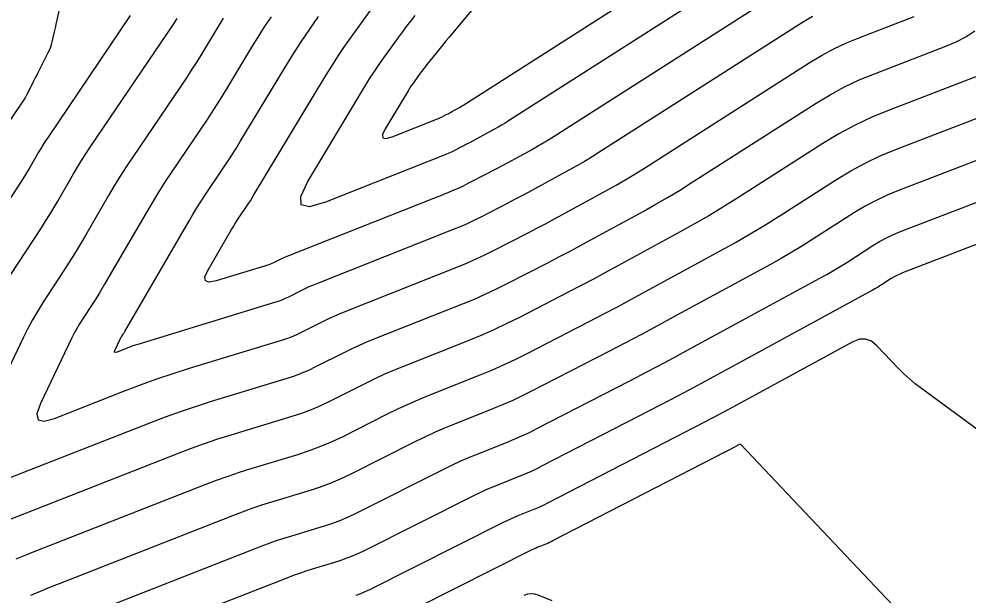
# Model space of a CAD drawing. Extents: x 1354696 to 1366163, y 660729 to 670380.
# Drawn here: x 1360323.9 to 1360388.6, y 664110.4 to 664149.7 of the extents above; entities that cross this region are included whole.
import ezdxf

# ---------------------------------------------------------------- set-up
doc = ezdxf.new("R2010")
doc.units = 0
doc.layers.add('R_Contours', color=7, linetype='Continuous')

msp = doc.modelspace()

# ---------------------------------------------------------------- linework, layer by layer
at = {"layer": 'R_Contours'}
for points in [[(1360367.336, 664165.361), (1360353.242, 664148.482), (1360353.064, 664148.267), (1360352.887, 664148.052), (1360352.71, 664147.836), (1360352.534, 664147.619), (1360351.712, 664146.602), (1360351.598, 664146.459), (1360351.486, 664146.314), (1360351.377, 664146.168), (1360351.269, 664146.021), (1360350.843, 664145.428), (1360350.738, 664145.279), (1360350.636, 664145.128), (1360350.537, 664144.974), (1360350.441, 664144.819), (1360348.88, 664142.229), (1360348.691, 664141.831), (1360348.706, 664141.607), (1360348.925, 664141.556), (1360349.348, 664141.677), (1360352.438, 664142.902), (1360352.521, 664142.936), (1360352.604, 664142.972), (1360352.685, 664143.011), (1360352.766, 664143.051), (1360353.086, 664143.216), (1360353.166, 664143.258), (1360353.246, 664143.3), (1360353.326, 664143.342), (1360353.405, 664143.385), (1360353.81, 664143.606), (1360353.903, 664143.657), (1360353.995, 664143.711), (1360354.087, 664143.766), (1360354.178, 664143.823), (1360375.941, 664157.722)], [(1360376.406, 664154.972), (1360357.292, 664142.765), (1360357.058, 664142.619), (1360356.821, 664142.476), (1360356.583, 664142.338), (1360356.341, 664142.204), (1360355.295, 664141.634), (1360355.09, 664141.523), (1360354.884, 664141.413), (1360354.678, 664141.305), (1360354.471, 664141.197), (1360353.643, 664140.77), (1360353.435, 664140.666), (1360353.224, 664140.567), (1360353.011, 664140.473), (1360352.795, 664140.385), (1360344.809, 664137.22), (1360343.716, 664136.906), (1360343.15, 664137.039), (1360343.112, 664137.619), (1360343.601, 664138.646), (1360347.635, 664145.34), (1360347.883, 664145.741), (1360348.138, 664146.138), (1360348.402, 664146.529), (1360348.673, 664146.914), (1360349.775, 664148.447), (1360350.053, 664148.828), (1360350.337, 664149.205), (1360350.625, 664149.578), (1360350.919, 664149.947)], [(1360322.998, 664142.351), (1360324.091, 664143.968), (1360324.206, 664144.145), (1360324.315, 664144.325), (1360324.419, 664144.508), (1360324.517, 664144.695), (1360324.896, 664145.449), (1360324.991, 664145.638), (1360325.086, 664145.826), (1360325.181, 664146.015), (1360325.276, 664146.203), (1360325.921, 664147.483), (1360325.996, 664147.645), (1360326.062, 664147.81), (1360326.117, 664147.978), (1360326.162, 664148.151), (1360326.322, 664148.848), (1360326.361, 664149.022), (1360326.401, 664149.196), (1360326.44, 664149.37), (1360326.479, 664149.545), (1360327.08, 664152.251)], [(1360376.87, 664152.222), (1360360.406, 664141.708), (1360360.029, 664141.472), (1360359.647, 664141.242), (1360359.262, 664141.019), (1360358.873, 664140.802), (1360357.185, 664139.883), (1360356.854, 664139.704), (1360356.523, 664139.527), (1360356.19, 664139.352), (1360355.857, 664139.179), (1360354.52, 664138.489), (1360354.184, 664138.321), (1360353.844, 664138.162), (1360353.501, 664138.011), (1360353.153, 664137.868), (1360342.164, 664133.514), (1360342.061, 664133.471), (1360341.958, 664133.427), (1360341.856, 664133.38), (1360341.756, 664133.331), (1360341.356, 664133.13), (1360341.255, 664133.082), (1360341.152, 664133.038), (1360341.047, 664132.999), (1360340.941, 664132.964), (1360337.34, 664131.866), (1360336.863, 664131.775), (1360336.61, 664131.863), (1360336.583, 664132.129), (1360336.78, 664132.573), (1360338.4, 664135.365), (1360338.52, 664135.567), (1360338.642, 664135.767), (1360338.768, 664135.964), (1360338.898, 664136.159), (1360339.423, 664136.936), (1360339.553, 664137.131), (1360339.68, 664137.328), (1360339.805, 664137.526), (1360339.927, 664137.726), (1360344.829, 664145.861), (1360345.228, 664146.509), (1360345.641, 664147.148), (1360346.066, 664147.778), (1360346.504, 664148.401), (1360348.281, 664150.872)], [(1360331.486, 664149.957), (1360325.878, 664141.659), (1360325.711, 664141.408), (1360325.548, 664141.153), (1360325.39, 664140.896), (1360325.236, 664140.636), (1360324.629, 664139.59), (1360324.476, 664139.329), (1360324.319, 664139.071), (1360324.159, 664138.815), (1360323.996, 664138.561), (1360319.707, 664131.984)], [(1360337.828, 664149.765), (1360337.555, 664149.322), (1360336.48, 664147.537), (1360336.208, 664147.093), (1360335.931, 664146.652), (1360335.647, 664146.215), (1360335.359, 664145.782), (1360331.638, 664140.276), (1360331.214, 664139.636), (1360330.8, 664138.99), (1360330.398, 664138.336), (1360330.007, 664137.675), (1360328.364, 664134.843), (1360328.025, 664134.269), (1360327.68, 664133.699), (1360327.326, 664133.133), (1360326.966, 664132.572), (1360325.508, 664130.337), (1360325.153, 664129.773), (1360324.818, 664129.198), (1360324.502, 664128.612), (1360324.205, 664128.015), (1360319.705, 664118.592)], [(1360322.821, 664131.488), (1360325.425, 664135.482), (1360325.715, 664135.932), (1360325.998, 664136.386), (1360326.276, 664136.843), (1360326.547, 664137.304), (1360327.622, 664139.155), (1360327.894, 664139.616), (1360328.174, 664140.071), (1360328.462, 664140.522), (1360328.758, 664140.968), (1360334.452, 664149.394), (1360334.572, 664149.574), (1360334.689, 664149.755)], [(1360341.089, 664149.864), (1360340.628, 664149.179), (1360340.181, 664148.486), (1360339.747, 664147.783), (1360338.042, 664144.953), (1360337.612, 664144.248), (1360337.172, 664143.55), (1360336.723, 664142.857), (1360336.265, 664142.169), (1360334.345, 664139.329), (1360333.877, 664138.624), (1360333.422, 664137.911), (1360332.978, 664137.19), (1360332.547, 664136.461), (1360329.741, 664131.625), (1360329.558, 664131.314), (1360329.371, 664131.006), (1360329.179, 664130.699), (1360328.984, 664130.396), (1360328.195, 664129.185), (1360328.003, 664128.88), (1360327.821, 664128.569), (1360327.65, 664128.251), (1360327.489, 664127.928), (1360325.371, 664123.493), (1360325.127, 664122.794), (1360325.202, 664122.393), (1360325.597, 664122.289), (1360326.312, 664122.483), (1360331.102, 664124.359), (1360332.196, 664124.775), (1360333.297, 664125.17), (1360334.406, 664125.543), (1360335.522, 664125.896), (1360341.725, 664127.787), (1360342.109, 664127.913), (1360342.486, 664128.054), (1360342.857, 664128.212), (1360343.222, 664128.386), (1360344.668, 664129.112), (1360345.031, 664129.289), (1360345.398, 664129.459), (1360345.769, 664129.62), (1360346.143, 664129.773), (1360353.868, 664132.834), (1360354.48, 664133.085), (1360355.085, 664133.351), (1360355.683, 664133.632), (1360356.275, 664133.928), (1360358.627, 664135.141), (1360359.214, 664135.446), (1360359.8, 664135.754), (1360360.383, 664136.066), (1360360.965, 664136.381), (1360363.936, 664137.999), (1360364.621, 664138.38), (1360365.299, 664138.772), (1360365.971, 664139.177), (1360366.635, 664139.593), (1360377.798, 664146.722), (1360378.626, 664147.222), (1360379.475, 664147.679), (1360380.347, 664148.091), (1360381.241, 664148.461), (1360384.966, 664149.893)], [(1360378.031, 664149.893), (1360377.334, 664149.472), (1360363.521, 664140.651), (1360363, 664140.324), (1360362.473, 664140.007), (1360361.941, 664139.699), (1360361.404, 664139.4), (1360359.075, 664138.132), (1360358.619, 664137.885), (1360358.161, 664137.641), (1360357.702, 664137.399), (1360357.242, 664137.16), (1360355.398, 664136.209), (1360354.934, 664135.977), (1360354.465, 664135.757), (1360353.99, 664135.548), (1360353.511, 664135.351), (1360344.154, 664131.643), (1360343.915, 664131.546), (1360343.678, 664131.443), (1360343.444, 664131.335), (1360343.212, 664131.221), (1360342.289, 664130.758), (1360342.056, 664130.647), (1360341.819, 664130.546), (1360341.578, 664130.456), (1360341.333, 664130.375), (1360332.003, 664127.531), (1360331.832, 664127.477), (1360331.662, 664127.42), (1360331.494, 664127.359), (1360331.327, 664127.296), (1360330.594, 664127.009), (1360330.484, 664126.979), (1360330.424, 664126.995), (1360330.412, 664127.056), (1360330.45, 664127.163), (1360330.774, 664127.842), (1360330.798, 664127.891), (1360330.825, 664127.94), (1360330.852, 664127.987), (1360330.882, 664128.034), (1360331.002, 664128.219), (1360331.032, 664128.266), (1360331.062, 664128.313), (1360331.09, 664128.36), (1360331.118, 664128.407), (1360335.474, 664135.913), (1360335.749, 664136.378), (1360336.032, 664136.839), (1360336.323, 664137.294), (1360336.622, 664137.744), (1360337.832, 664139.536), (1360338.132, 664139.985), (1360338.426, 664140.439), (1360338.714, 664140.896), (1360338.996, 664141.357), (1360342.023, 664146.382), (1360342.574, 664147.276), (1360343.143, 664148.158), (1360343.73, 664149.028), (1360344.334, 664149.887)], [(1360320.549, 664117.377), (1360332.893, 664122.211), (1360333.902, 664122.595), (1360334.918, 664122.96), (1360335.941, 664123.304), (1360336.971, 664123.629), (1360342.117, 664125.198), (1360342.64, 664125.369), (1360343.154, 664125.563), (1360343.659, 664125.777), (1360344.155, 664126.014), (1360346.124, 664127.003), (1360346.619, 664127.244), (1360347.119, 664127.475), (1360347.623, 664127.694), (1360348.133, 664127.903), (1360354.226, 664130.317), (1360354.97, 664130.623), (1360355.706, 664130.946), (1360356.433, 664131.288), (1360357.152, 664131.647), (1360360.012, 664133.122), (1360360.726, 664133.493), (1360361.438, 664133.868), (1360362.148, 664134.247), (1360362.855, 664134.629), (1360366.467, 664136.597), (1360367.3, 664137.06), (1360368.125, 664137.538), (1360368.942, 664138.03), (1360369.75, 664138.536), (1360378.262, 664143.972), (1360379.22, 664144.551), (1360380.204, 664145.079), (1360381.214, 664145.557), (1360382.248, 664145.985), (1360387.124, 664147.859), (1360387.814, 664148.156), (1360388.473, 664148.505), (1360389.101, 664148.906)], [(1360389.283, 664145.826), (1360383.256, 664143.51), (1360382.08, 664143.023), (1360380.933, 664142.48), (1360379.815, 664141.88), (1360378.726, 664141.222), (1360372.864, 664137.478), (1360371.913, 664136.882), (1360370.951, 664136.303), (1360369.98, 664135.741), (1360368.999, 664135.195), (1360364.745, 664132.878), (1360363.912, 664132.428), (1360363.076, 664131.982), (1360362.238, 664131.54), (1360361.397, 664131.104), (1360358.029, 664129.367), (1360357.183, 664128.943), (1360356.326, 664128.541), (1360355.46, 664128.16), (1360354.584, 664127.8), (1360350.122, 664126.032), (1360349.478, 664125.769), (1360348.839, 664125.491), (1360348.206, 664125.199), (1360347.58, 664124.893), (1360345.089, 664123.642), (1360344.46, 664123.343), (1360343.821, 664123.071), (1360343.17, 664122.826), (1360342.509, 664122.609), (1360338.356, 664121.343), (1360337.444, 664121.056), (1360336.539, 664120.751), (1360335.64, 664120.428), (1360334.746, 664120.088), (1360322.576, 664115.322)], [(1360323.709, 664112.9), (1360324.154, 664113.087), (1360324.603, 664113.267), (1360336.6, 664117.965), (1360337.377, 664118.261), (1360338.16, 664118.542), (1360338.947, 664118.807), (1360339.74, 664119.057), (1360342.923, 664120.028), (1360343.712, 664120.287), (1360344.488, 664120.578), (1360345.251, 664120.902), (1360346.001, 664121.259), (1360349.037, 664122.784), (1360349.794, 664123.154), (1360350.559, 664123.507), (1360351.332, 664123.843), (1360352.112, 664124.162), (1360355.362, 664125.45), (1360356.161, 664125.778), (1360356.951, 664126.125), (1360357.732, 664126.492), (1360358.504, 664126.878), (1360362.783, 664129.085), (1360363.75, 664129.587), (1360364.715, 664130.095), (1360365.677, 664130.608), (1360366.636, 664131.127), (1360371.769, 664133.923), (1360372.779, 664134.485), (1360373.78, 664135.064), (1360374.77, 664135.661), (1360375.749, 664136.275), (1360379.648, 664138.764), (1360380.636, 664139.361), (1360381.65, 664139.905), (1360382.69, 664140.398), (1360383.756, 664140.839), (1360391.441, 664143.792)], [(1360393.599, 664141.759), (1360383.894, 664138.029), (1360383.116, 664137.708), (1360382.357, 664137.348), (1360381.617, 664136.951), (1360380.896, 664136.515), (1360378.051, 664134.698), (1360377.337, 664134.251), (1360376.614, 664133.815), (1360375.884, 664133.393), (1360375.147, 664132.983), (1360368.526, 664129.376), (1360367.441, 664128.789), (1360366.353, 664128.209), (1360365.262, 664127.634), (1360364.168, 664127.066), (1360358.866, 664124.332), (1360358.225, 664124.012), (1360357.577, 664123.707), (1360356.922, 664123.419), (1360356.259, 664123.147), (1360353.594, 664122.091), (1360352.931, 664121.82), (1360352.274, 664121.534), (1360351.624, 664121.234), (1360350.98, 664120.919), (1360346.451, 664118.645), (1360345.813, 664118.341), (1360345.164, 664118.065), (1360344.504, 664117.817), (1360343.833, 664117.597), (1360341.125, 664116.771), (1360340.45, 664116.559), (1360339.78, 664116.333), (1360339.115, 664116.094), (1360338.453, 664115.843), (1360326.63, 664111.212), (1360325.98, 664110.951), (1360325.334, 664110.68), (1360324.692, 664110.399)], [(1360328.657, 664109.157), (1360340.307, 664113.72), (1360340.852, 664113.927), (1360341.401, 664114.124), (1360341.953, 664114.31), (1360342.51, 664114.485), (1360344.742, 664115.166), (1360345.295, 664115.348), (1360345.84, 664115.552), (1360346.375, 664115.78), (1360346.901, 664116.03), (1360352.961, 664119.073), (1360353.473, 664119.323), (1360353.989, 664119.562), (1360354.511, 664119.789), (1360355.038, 664120.004), (1360357.156, 664120.844), (1360357.683, 664121.06), (1360358.204, 664121.289), (1360358.719, 664121.531), (1360359.228, 664121.785), (1360365.553, 664125.047), (1360366.774, 664125.681), (1360367.992, 664126.322), (1360369.206, 664126.97), (1360370.416, 664127.625), (1360378.525, 664132.042), (1360378.989, 664132.3), (1360379.449, 664132.566), (1360379.903, 664132.84), (1360380.354, 664133.122), (1360382.145, 664134.266), (1360382.599, 664134.54), (1360383.065, 664134.791), (1360383.543, 664135.017), (1360384.033, 664135.22), (1360395.757, 664139.726)], [(1360393.502, 664135.996), (1360384.171, 664132.41), (1360383.969, 664132.327), (1360383.773, 664132.233), (1360383.581, 664132.13), (1360383.394, 664132.017), (1360382.656, 664131.546), (1360382.47, 664131.43), (1360382.283, 664131.317), (1360382.094, 664131.207), (1360381.902, 664131.101), (1360372.306, 664125.874), (1360370.97, 664125.151), (1360369.63, 664124.436), (1360368.286, 664123.729), (1360366.938, 664123.029), (1360359.59, 664119.239), (1360359.212, 664119.05), (1360358.83, 664118.871), (1360358.444, 664118.701), (1360358.053, 664118.54), (1360356.482, 664117.918), (1360356.091, 664117.758), (1360355.704, 664117.59), (1360355.321, 664117.413), (1360354.941, 664117.227), (1360347.351, 664113.415), (1360346.937, 664113.218), (1360346.516, 664113.039), (1360346.087, 664112.878), (1360345.651, 664112.735), (1360343.894, 664112.199), (1360343.456, 664112.061), (1360343.022, 664111.915), (1360342.59, 664111.76), (1360342.161, 664111.597), (1360330.684, 664107.102)], [(1360396.185, 664116.64), (1360385.451, 664124.511), (1360385.032, 664124.832), (1360384.63, 664125.172), (1360384.243, 664125.529), (1360383.872, 664125.904), (1360382.42, 664127.439), (1360382.044, 664127.743), (1360381.643, 664127.889), (1360381.217, 664127.874), (1360380.766, 664127.701), (1360373.881, 664123.952), (1360372.577, 664123.246), (1360371.269, 664122.548), (1360369.958, 664121.857), (1360368.642, 664121.174), (1360359.951, 664116.692), (1360359.705, 664116.569), (1360359.456, 664116.452), (1360359.205, 664116.342), (1360358.95, 664116.237), (1360357.926, 664115.831), (1360357.671, 664115.727), (1360357.419, 664115.617), (1360357.169, 664115.502), (1360356.922, 664115.381), (1360347.801, 664110.8), (1360347.499, 664110.657), (1360347.191, 664110.526), (1360346.879, 664110.409)], [(1360348.25, 664108.186), (1360358.902, 664113.535), (1360359.018, 664113.592), (1360359.134, 664113.645), (1360359.251, 664113.696), (1360359.37, 664113.745), (1360359.847, 664113.934), (1360359.965, 664113.983), (1360360.083, 664114.034), (1360360.199, 664114.089), (1360360.313, 664114.146), (1360372.87, 664120.621), (1360372.893, 664120.633), (1360372.916, 664120.646), (1360372.94, 664120.658), (1360372.963, 664120.67), (1360373.055, 664120.721), (1360373.078, 664120.729), (1360373.099, 664120.73), (1360373.119, 664120.723), (1360373.137, 664120.708), (1360385.473, 664107.666)], [(1360358.366, 664110.425), (1360358.595, 664110.513), (1360358.827, 664110.548), (1360359.06, 664110.53), (1360359.295, 664110.458), (1360360.239, 664110.064)]]:
    msp.add_lwpolyline(points, dxfattribs=at)

doc.saveas('drawing.dxf')
